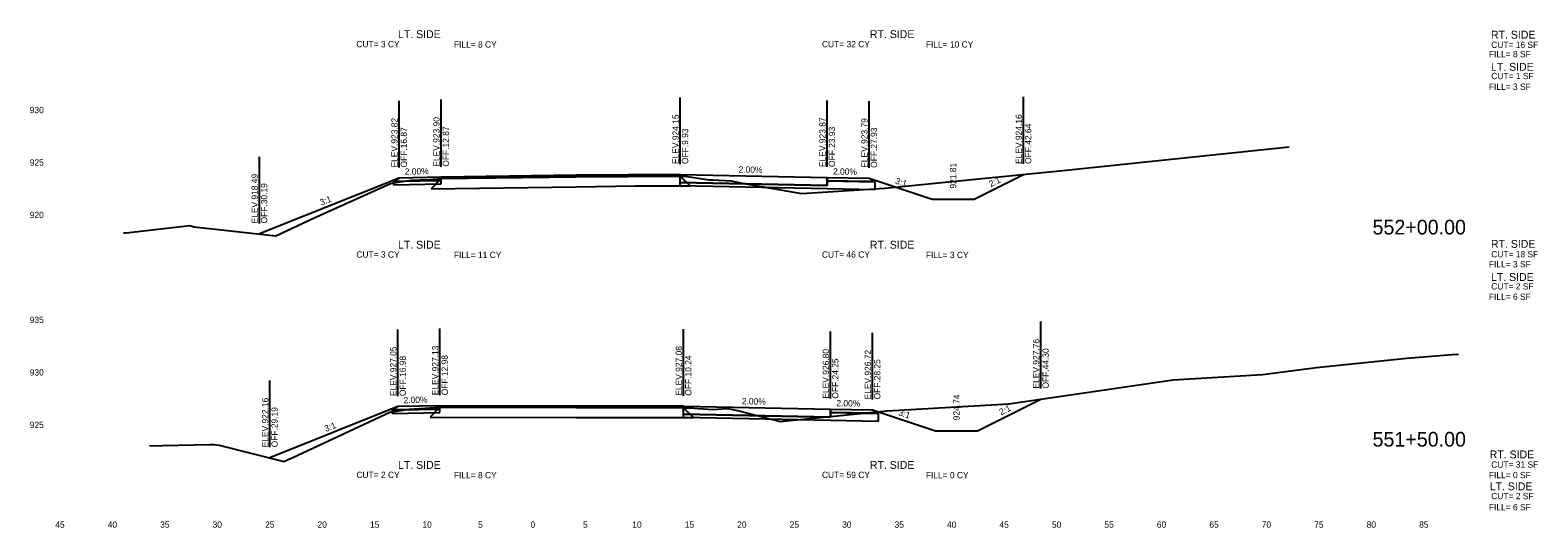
# Model space of a CAD drawing. Extents: x -4 to 359, y 0 to 1436.
# Drawn here: x 200.5 to 344.2, y 1050.5 to 1097.9 of the extents above; entities that cross this region are included whole.
import ezdxf

# ---------------------------------------------------------------- set-up
doc = ezdxf.new("R2010")
doc.units = 0
for name, color, linetype in [('XS-Existing subsurface-pavement', 7, 'Continuous'), ('XS-Existing surface-ground', 7, 'Continuous'), ('XS-Proposed Finish Grade', 7, 'Continuous'), ('XS-Proposed subsurface-aggregate layer 1', 7, 'Continuous'), ('XS-Proposed surface-ground', 7, 'Continuous'), ('XS-Proposed surface-pavement', 7, 'Continuous'), ('XS-Proposed surface-shoulder', 7, 'Continuous'), ('XS-Text-ditch slope', 7, 'Continuous'), ('XS-Text-earthwork labels', 7, 'Continuous'), ('XS-Text-elevation', 7, 'Continuous'), ('XS-Text-offset label', 7, 'Continuous'), ('XS-Text-pavement elevation', 7, 'Continuous'), ('XS-Text-pavement slope', 7, 'Continuous'), ('XS-Text-profile report', 7, 'Continuous'), ('XS-Text-shoulder elevation', 7, 'Continuous'), ('XS-Text-shoulder slope', 7, 'Continuous'), ('XS-Text-tie elevation', 7, 'Continuous'), ('XS-Text-tie offset', 7, 'Continuous')]:
    doc.layers.add(name, color=color, linetype=linetype)

msp = doc.modelspace()

# ---------------------------------------------------------------- linework, layer by layer
at = {"layer": 'XS-Existing subsurface-pavement'}
for p, q in [((257.69, 1093.05), (257.69, 1093.05)), ((239.63, 1083.73), (238.68, 1082.77)), ((262.43, 1083.97), (263.37, 1083.03)), ((238.68, 1082.77), (252.51, 1082.96)), ((252.51, 1082.96), (258.14, 1083.04)), ((258.12, 1083.04), (263.37, 1083.03)), ((239.52, 1061.95), (238.59, 1061.01)), ((238.59, 1061.01), (252.5, 1060.98)), ((252.5, 1060.98), (257.88, 1060.97)), ((257.88, 1060.97), (263.68, 1060.96)), ((262.74, 1061.9), (263.68, 1060.96))]:
    msp.add_line(p, q, dxfattribs=at)
at = {"layer": 'XS-Existing surface-ground'}
for p, q in [((299.22, 1084.54), (320.47, 1086.77)), ((235.52, 1083.39), (236.81, 1083.6)), ((236.81, 1083.6), (238.45, 1083.66)), ((238.45, 1083.66), (239.63, 1083.73)), ((239.63, 1083.73), (252.5, 1083.9)), ((252.5, 1083.9), (258.12, 1083.98)), ((258.12, 1083.98), (262.43, 1083.97)), ((262.43, 1083.97), (262.9, 1083.96)), ((262.9, 1083.96), (265.18, 1083.63)), ((265.18, 1083.63), (265.52, 1083.62)), ((265.52, 1083.62), (267.29, 1083.53)), ((281.94, 1082.83), (299.22, 1084.54)), ((227.46, 1079.95), (234.81, 1083.27)), ((234.81, 1083.27), (235.52, 1083.39)), ((267.29, 1083.53), (268.34, 1083.29)), ((268.34, 1083.29), (273.98, 1082.33)), ((273.98, 1082.33), (275.98, 1082.43)), ((275.98, 1082.43), (281.94, 1082.83)), ((209.61, 1078.58), (215.67, 1079.26)), ((215.67, 1079.26), (216.08, 1079.15)), ((223.89, 1078.29), (227.46, 1079.95)), ((209.36, 1078.57), (209.61, 1078.58)), ((216.08, 1079.15), (223.89, 1078.29)), ((323.07, 1065.75), (331.69, 1066.64)), ((331.69, 1066.64), (336.39, 1067)), ((336.39, 1067), (336.6, 1066.99)), ((309.4, 1064.56), (317.93, 1065.08)), ((317.93, 1065.08), (323.07, 1065.75)), ((293.75, 1062.29), (309.4, 1064.56)), ((282.15, 1061.6), (293.75, 1062.29)), ((225.96, 1057.38), (234.73, 1061.48)), ((234.73, 1061.48), (235.39, 1061.57)), ((235.39, 1061.57), (236.59, 1061.78)), ((236.59, 1061.78), (238.55, 1061.89)), ((238.55, 1061.89), (239.52, 1061.95)), ((239.52, 1061.95), (252.5, 1061.92)), ((252.5, 1061.92), (257.88, 1061.91)), ((257.88, 1061.91), (262.74, 1061.9)), ((262.74, 1061.9), (263.23, 1061.88)), ((263.23, 1061.88), (265.57, 1061.74)), ((265.57, 1061.74), (266.8, 1061.83)), ((266.8, 1061.83), (267.11, 1061.81)), ((267.11, 1061.81), (268.01, 1061.61)), ((268.01, 1061.61), (271.95, 1060.6)), ((271.95, 1060.6), (282.15, 1061.6)), ((211.84, 1058.26), (213.11, 1058.31)), ((213.11, 1058.31), (217.6, 1058.39)), ((217.6, 1058.39), (217.96, 1058.39)), ((217.96, 1058.39), (218.49, 1058.35)), ((218.49, 1058.35), (224.65, 1056.79)), ((224.65, 1056.79), (225.96, 1057.38))]:
    msp.add_line(p, q, dxfattribs=at)
at = {"layer": 'XS-Proposed Finish Grade'}
for points in [[(239.63, 1083.87), (235.63, 1083.79)], [(239.63, 1083.87), (252.5, 1084.05), (262.43, 1084.12)], [(262.43, 1084.12), (276.43, 1083.84)], [(276.43, 1083.84), (280.43, 1083.76)], [(239.52, 1062.09), (235.52, 1062.01)], [(239.52, 1062.09), (252.5, 1062.06), (262.74, 1062.05)], [(262.74, 1062.05), (276.75, 1061.77)], [(276.75, 1061.77), (280.75, 1061.69)]]:
    msp.add_lwpolyline(points, dxfattribs=at)
at = {"layer": 'XS-Proposed subsurface-aggregate layer 1'}
for points in [[(239.63, 1083.56), (235.09, 1083.47)], [(239.63, 1083.23), (239.63, 1083.56)], [(235.09, 1083.47), (235.09, 1083.13)], [(235.09, 1083.13), (239.63, 1083.23)], [(262.43, 1083.37), (276.43, 1083.09)], [(262.43, 1083.04), (262.43, 1083.37)], [(280.97, 1082.66), (276.43, 1082.76), (262.43, 1083.04)], [(276.43, 1083.09), (276.43, 1083.53)], [(276.43, 1083.53), (280.97, 1083.44)], [(280.97, 1083.44), (280.97, 1082.66)], [(239.52, 1061.78), (234.98, 1061.69)], [(234.98, 1061.69), (234.98, 1061.36)], [(234.98, 1061.36), (239.52, 1061.45)], [(239.52, 1061.45), (239.52, 1061.78)], [(262.74, 1061.3), (276.75, 1061.02)], [(262.74, 1060.96), (262.74, 1061.3)], [(281.28, 1060.59), (276.75, 1060.68), (262.74, 1060.96)], [(276.75, 1061.02), (276.75, 1061.45)], [(276.75, 1061.45), (281.28, 1061.36)], [(281.28, 1061.36), (281.28, 1060.59)]]:
    msp.add_lwpolyline(points, dxfattribs=at)
at = {"layer": 'XS-Proposed surface-ground'}
for points in [[(235.63, 1083.79), (222.31, 1078.46)], [(280.43, 1083.76), (286.43, 1081.78), (290.43, 1081.78), (295.14, 1084.13)], [(235.52, 1062.01), (223.31, 1057.13)], [(280.75, 1061.69), (286.75, 1059.71), (290.75, 1059.71), (296.8, 1062.73)]]:
    msp.add_lwpolyline(points, dxfattribs=at)
at = {"layer": 'XS-Proposed surface-pavement'}
for points in [[(262.43, 1084.12), (252.5, 1084.05), (239.63, 1083.87)], [(239.63, 1083.73), (252.5, 1083.9), (262.43, 1083.97)], [(239.63, 1083.87), (239.63, 1083.73)], [(262.43, 1084.12), (276.43, 1083.84)], [(262.43, 1083.37), (262.43, 1084.12)], [(262.43, 1083.97), (262.43, 1084.12)], [(276.43, 1083.84), (276.43, 1083.09)], [(276.43, 1083.09), (262.43, 1083.37)], [(239.52, 1062.09), (239.52, 1061.95)], [(262.74, 1062.05), (252.5, 1062.06), (239.52, 1062.09)], [(262.74, 1062.05), (276.75, 1061.77)], [(262.74, 1061.3), (262.74, 1062.05)], [(262.74, 1061.9), (262.74, 1062.05)], [(239.52, 1061.95), (252.5, 1061.92), (262.74, 1061.9)], [(276.75, 1061.02), (262.74, 1061.3)], [(276.75, 1061.77), (276.75, 1061.02)]]:
    msp.add_lwpolyline(points, dxfattribs=at)
at = {"layer": 'XS-Proposed surface-shoulder'}
for points in [[(239.63, 1083.87), (235.63, 1083.79), (235.09, 1083.47)], [(235.09, 1083.47), (235.63, 1083.48), (239.63, 1083.56)], [(239.63, 1083.56), (239.63, 1083.87)], [(276.43, 1083.84), (280.43, 1083.76), (280.97, 1083.44)], [(276.43, 1083.53), (276.43, 1083.84)], [(280.97, 1083.44), (280.43, 1083.45), (276.43, 1083.53)], [(239.52, 1062.09), (235.52, 1062.01), (234.98, 1061.69)], [(239.52, 1061.78), (239.52, 1062.09)], [(234.98, 1061.69), (235.52, 1061.7), (239.52, 1061.78)], [(276.75, 1061.77), (280.75, 1061.69), (281.28, 1061.36)], [(276.75, 1061.45), (276.75, 1061.77)], [(281.28, 1061.36), (280.75, 1061.37), (276.75, 1061.45)]]:
    msp.add_lwpolyline(points, dxfattribs=at)
at = {"layer": 'XS-Text-tie offset'}
for p, q in [((235.63, 1084.79), (235.63, 1091.14)), ((239.63, 1084.87), (239.63, 1091.27)), ((262.43, 1085.12), (262.43, 1091.47)), ((276.43, 1084.84), (276.43, 1091.19)), ((280.43, 1084.76), (280.43, 1091.11)), ((295.14, 1085.13), (295.14, 1091.51)), ((222.31, 1079.46), (222.31, 1085.81)), ((235.52, 1063.01), (235.52, 1069.37)), ((239.52, 1063.09), (239.52, 1069.44)), ((262.74, 1063.05), (262.74, 1069.4)), ((296.8, 1063.73), (296.8, 1070.11)), ((276.75, 1062.77), (276.75, 1069.16)), ((280.75, 1062.69), (280.75, 1069.04)), ((223.31, 1058.13), (223.31, 1064.51))]:
    msp.add_line(p, q, dxfattribs=at)

# ---------------------------------------------------------------- texts
at = {"layer": 'XS-Text-ditch slope'}
for s, rotation, p in [('3:1', 341.7371, (282.86, 1083.27)), ('2:1', 26.5651, (292.03, 1082.91)), ('3:1', 21.8014, (228.21, 1081.15)), ('2:1', 26.5651, (293.01, 1061.17)), ('3:1', 341.7371, (283.17, 1061.2)), ('3:1', 21.8014, (228.65, 1059.59))]:
    msp.add_text(s, height=0.6, rotation=rotation, dxfattribs=at).set_placement(p)
at = {"layer": 'XS-Text-earthwork labels'}
for s, height, p in [(' CUT= 3 CY           ', 0.6, (231.33, 1096.25)), ('LT. SIDE', 0.75, (235.52, 1097.12)), ('FILL= 8 CY           ', 0.6, (240.85, 1096.22)), (' CUT= 32 CY           ', 0.6, (275.71, 1096.25)), ('RT. SIDE', 0.75, (280.5, 1097.12)), ('FILL= 10 CY           ', 0.6, (285.83, 1096.22)), (' CUT= 16 SF           ', 0.6, (339.5, 1096.18)), ('RT. SIDE', 0.75, (339.7, 1097.07)), ('FILL= 8 SF           ', 0.6, (339.5, 1095.3)), (' CUT= 1 SF           ', 0.6, (339.5, 1093.21)), ('LT. SIDE', 0.75, (339.7, 1094.01)), ('FILL= 3 SF           ', 0.6, (339.5, 1092.19)), ('LT. SIDE', 0.75, (235.52, 1077.06)), ('RT. SIDE', 0.75, (280.5, 1077.06)), ('RT. SIDE', 0.75, (339.7, 1077.14)), (' CUT= 3 CY           ', 0.6, (231.33, 1076.2)), ('FILL= 11 CY           ', 0.6, (240.85, 1076.16)), (' CUT= 46 CY           ', 0.6, (275.71, 1076.2)), ('FILL= 3 CY           ', 0.6, (285.83, 1076.16)), (' CUT= 18 SF           ', 0.6, (339.5, 1076.23)), ('FILL= 3 SF           ', 0.6, (339.5, 1075.28)), (' CUT= 2 SF           ', 0.6, (339.5, 1073.17)), ('LT. SIDE', 0.75, (339.7, 1073.98)), ('FILL= 6 SF           ', 0.6, (339.5, 1072.18)), ('RT. SIDE', 0.75, (339.58, 1057.08)), ('LT. SIDE', 0.75, (235.52, 1056.08)), ('RT. SIDE', 0.75, (280.5, 1056.08)), (' CUT= 31 SF           ', 0.6, (339.5, 1056.19)), (' CUT= 2 CY           ', 0.6, (231.33, 1055.21)), ('FILL= 8 CY           ', 0.6, (240.85, 1055.18)), (' CUT= 59 CY           ', 0.6, (275.71, 1055.21)), ('FILL= 0 CY           ', 0.6, (285.83, 1055.18)), ('FILL= 0 SF           ', 0.6, (339.5, 1055.19)), ('LT. SIDE', 0.75, (339.58, 1054.04)), (' CUT= 2 SF           ', 0.6, (339.5, 1053.19)), ('FILL= 6 SF           ', 0.6, (339.5, 1052.13))]:
    msp.add_text(s, height=height, dxfattribs=at).set_placement(p)
at = {"layer": 'XS-Text-elevation'}
for s, p in [('           930           ', (197.97, 1089.97)), ('           925           ', (197.97, 1084.97)), ('           920           ', (197.97, 1079.97)), ('           935           ', (197.97, 1069.97)), ('           930           ', (197.97, 1064.97)), ('           925           ', (197.97, 1059.97))]:
    msp.add_text(s, height=0.6, dxfattribs=at).set_placement(p)
at = {"layer": 'XS-Text-offset label'}
for s, height, p in [('           552+00.00           ', 1.4, (322.69, 1078.41)), ('           551+50.00           ', 1.4, (322.69, 1058.2)), ('           45           ', 0.6, (200.4, 1050.47)), ('           40           ', 0.6, (205.4, 1050.47)), ('           35           ', 0.6, (210.4, 1050.47)), ('           30           ', 0.6, (215.4, 1050.47)), ('           25           ', 0.6, (220.4, 1050.47)), ('           20           ', 0.6, (225.4, 1050.47)), ('           15           ', 0.6, (230.4, 1050.47)), ('           10           ', 0.6, (235.4, 1050.47)), ('           5           ', 0.6, (240.7, 1050.47)), ('           0           ', 0.6, (245.7, 1050.47)), ('           0           ', 0.6, (245.7, 1050.47)), ('           5           ', 0.6, (250.7, 1050.47)), ('           10           ', 0.6, (255.4, 1050.47)), ('           15           ', 0.6, (260.4, 1050.47)), ('           20           ', 0.6, (265.4, 1050.47)), ('           25           ', 0.6, (270.4, 1050.47)), ('           30           ', 0.6, (275.4, 1050.47)), ('           35           ', 0.6, (280.4, 1050.47)), ('           40           ', 0.6, (285.4, 1050.47)), ('           45           ', 0.6, (290.4, 1050.47)), ('           50           ', 0.6, (295.4, 1050.47)), ('           55           ', 0.6, (300.4, 1050.47)), ('           60           ', 0.6, (305.4, 1050.47)), ('           65           ', 0.6, (310.4, 1050.47)), ('           70           ', 0.6, (315.4, 1050.47)), ('           75           ', 0.6, (320.4, 1050.47)), ('           80           ', 0.6, (325.4, 1050.47)), ('           85           ', 0.6, (330.4, 1050.47))]:
    msp.add_text(s, height=height, dxfattribs=at).set_placement(p)
at = {"layer": 'XS-Text-pavement elevation'}
for s, p in [('ELEV.923.82', (235.48, 1084.79)), ('ELEV.923.90', (239.48, 1084.87)), ('ELEV.924.15', (262.28, 1085.12)), ('ELEV.923.87', (276.28, 1084.84)), ('OFF.16.87', (236.38, 1084.79)), ('OFF.12.87', (240.38, 1084.87)), ('OFF.9.93', (263.18, 1085.12)), ('OFF.23.93', (277.18, 1084.84)), ('ELEV.927.13', (239.37, 1063.09)), ('ELEV.927.05', (235.37, 1063.01)), ('OFF.16.98', (236.27, 1063.01)), ('OFF.12.98', (240.27, 1063.09)), ('ELEV.927.08', (262.59, 1063.05)), ('OFF.10.24', (263.49, 1063.05)), ('ELEV.926.80', (276.6, 1062.77)), ('OFF.24.25', (277.5, 1062.77))]:
    msp.add_text(s, height=0.6, rotation=90, dxfattribs=at).set_placement(p)
at = {"layer": 'XS-Text-pavement slope'}
for p in [(267.98, 1084.31), (268.29, 1062.23)]:
    msp.add_text('2.00%', height=0.6, rotation=358.8542, dxfattribs=at).set_placement(p)
at = {"layer": 'XS-Text-profile report'}
for s, p in [('Shldr_Surf_Asph_T1', (235.62, 1083.79)), ('Shldr_Surf_Asph_B12', (239.61, 1083.56)), ('Pvmt_Surf_Asph_T2_L', (239.61, 1083.87)), ('Pvmt_Surf_Asph_T_L', (239.62, 1083.72)), ('Pvmt_Surf_Asph_T1', (252.49, 1084.05)), ('Pvmt_Surf_Asph_T', (252.49, 1083.9)), ('Pvmt_Surf_Asph_T1_R', (262.42, 1084.12)), ('Pvmt_Surf_Asph_T_R', (262.42, 1083.97)), ('Pvmt_Surf_Conc_T1_R', (276.42, 1083.84)), ('Shldr_Surf_Asph_T11', (280.42, 1083.76)), ('Dtch_Bkslp_1_T', (295.13, 1084.13)), ('Shldr_Surf_Asph_B2', (235.08, 1083.47)), ('Agg_Layer_1_B1', (235.08, 1083.13)), ('Shldr_Surf_Asph_B1', (235.62, 1083.48)), ('Agg_Layer_1_B', (239.62, 1083.22)), ('Pvmt_Surf_Conc_B_R', (262.42, 1083.37)), ('Agg_Layer_1_B2', (262.42, 1083.03)), ('Shldr_Surf_Asph_B13', (276.42, 1083.52)), ('Pvmt_Surf_Conc_B1_R', (276.42, 1083.09)), ('Agg_Layer_1_B11', (276.42, 1082.75)), ('Shldr_Surf_Asph_B11', (280.42, 1083.44)), ('Shldr_Surf_Asph_B21', (280.95, 1083.43)), ('Agg_Layer_1_B12', (280.96, 1082.66)), ('Rt_Agg_Layer_1_B13', (283.91, 1082.6)), ('Dtch_Frslp_1_B', (286.42, 1081.78)), ('Dtch_Bkslp_1_B', (290.42, 1081.78)), ('Fill_Slope_2_B', (222.3, 1078.46)), ('Shldr_Surf_Asph_T1', (235.51, 1062.01)), ('Pvmt_Surf_Asph_T2_L', (239.51, 1062.09)), ('Pvmt_Surf_Asph_T1', (252.49, 1062.06)), ('Pvmt_Surf_Asph_T1_R', (262.73, 1062.04)), ('Dtch_Bkslp_1_T', (296.79, 1062.73)), ('Shldr_Surf_Asph_B2', (234.97, 1061.69)), ('Agg_Layer_1_B1', (234.97, 1061.36)), ('Shldr_Surf_Asph_B1', (235.51, 1061.7)), ('Pvmt_Surf_Asph_T_L', (239.51, 1061.95)), ('Shldr_Surf_Asph_B12', (239.51, 1061.78)), ('Agg_Layer_1_B', (239.51, 1061.45)), ('Pvmt_Surf_Asph_T', (252.49, 1061.92)), ('Pvmt_Surf_Asph_T_R', (262.73, 1061.9)), ('Pvmt_Surf_Conc_B_R', (262.73, 1061.29)), ('Agg_Layer_1_B2', (262.73, 1060.96)), ('Pvmt_Surf_Conc_T1_R', (276.73, 1061.76)), ('Shldr_Surf_Asph_B13', (276.73, 1061.45)), ('Pvmt_Surf_Conc_B1_R', (276.73, 1061.01)), ('Agg_Layer_1_B11', (276.73, 1060.68)), ('Shldr_Surf_Asph_T11', (280.73, 1061.68)), ('Shldr_Surf_Asph_B11', (280.73, 1061.37)), ('Shldr_Surf_Asph_B21', (281.27, 1061.36)), ('Agg_Layer_1_B12', (281.27, 1060.59)), ('Rt_Agg_Layer_1_B13', (284.23, 1060.53)), ('Dtch_Frslp_1_B', (286.73, 1059.7)), ('Dtch_Bkslp_1_B', (290.73, 1059.7)), ('Fill_Slope_2_B', (223.3, 1057.13))]:
    msp.add_text(s, height=0.00167, dxfattribs=at).set_placement(p)
at = {"layer": 'XS-Text-shoulder elevation'}
for s, p in [('ELEV.923.79', (280.28, 1084.76)), ('OFF.27.93', (281.18, 1084.76)), ('ELEV.926.72', (280.6, 1062.69)), ('OFF.28.25', (281.5, 1062.69))]:
    msp.add_text(s, height=0.6, rotation=90, dxfattribs=at).set_placement(p)
at = {"layer": 'XS-Text-shoulder slope'}
for rotation, p in [(1.1458, (236.17, 1084.1)), (358.8542, (276.98, 1084.13)), (1.1458, (236.06, 1062.33)), (358.8542, (277.3, 1062.05))]:
    msp.add_text('2.00%', height=0.6, rotation=rotation, dxfattribs=at).set_placement(p)
at = {"layer": 'XS-Text-tie elevation'}
for s, p in [('ELEV.924.16', (294.99, 1085.13)), ('OFF.42.64', (295.89, 1085.13)), ('921.81', (288.73, 1082.78)), ('ELEV.918.49', (222.16, 1079.46)), ('OFF.30.19', (223.06, 1079.46)), ('ELEV.927.76', (296.65, 1063.73)), ('OFF.44.30', (297.55, 1063.73)), ('ELEV.922.16', (223.16, 1058.13)), ('924.74', (289.05, 1060.71)), ('OFF.29.19', (224.06, 1058.13))]:
    msp.add_text(s, height=0.6, rotation=90, dxfattribs=at).set_placement(p)

doc.saveas('drawing.dxf')
